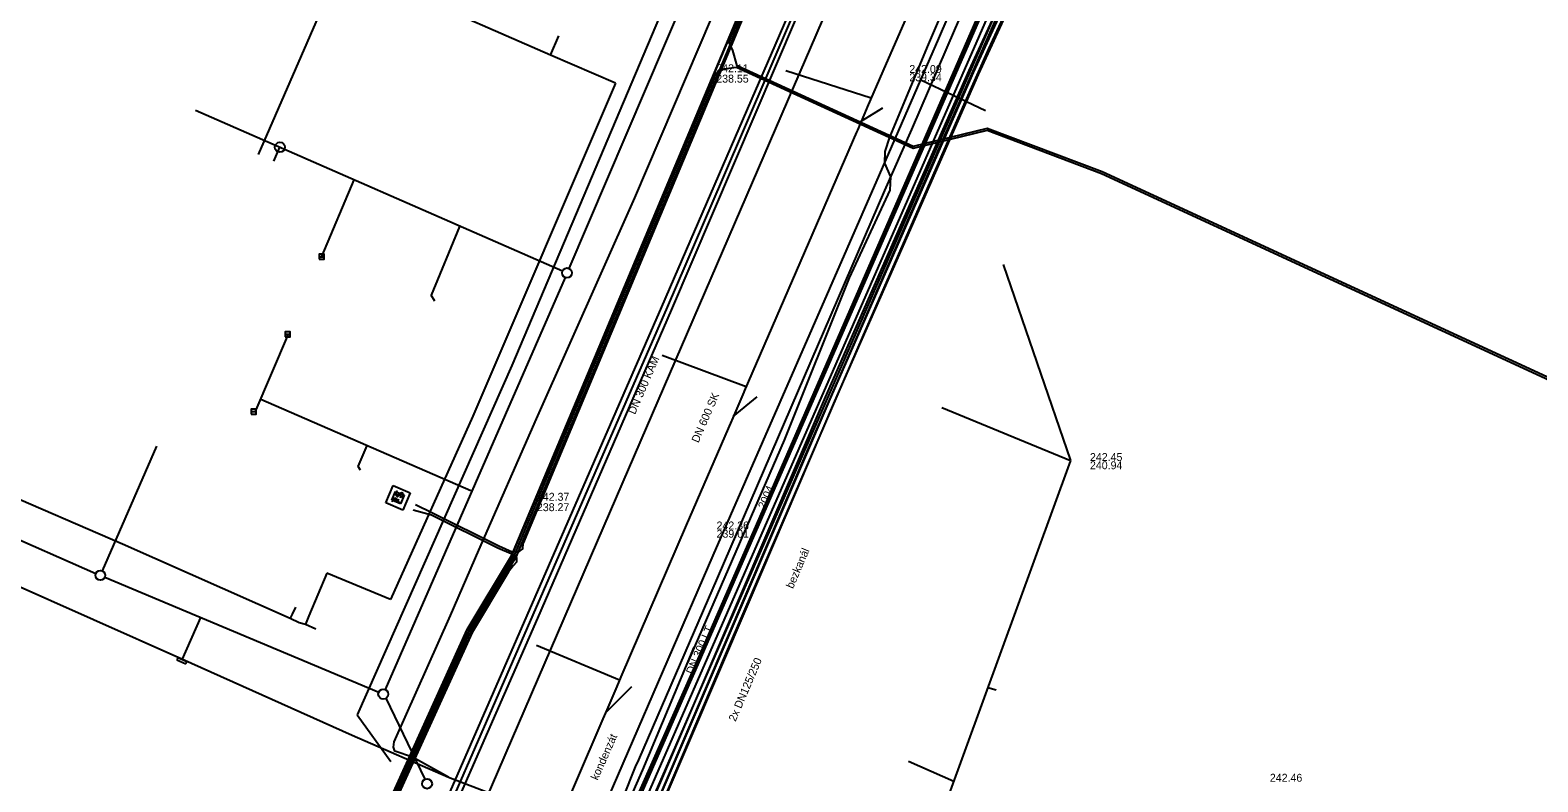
# Model space of a CAD drawing. Extents: x -596024 to -594475, y -1163820 to -1161957.
# Drawn here: x -594846.3 to -594694.2, y -1162488.2 to -1162412.3 of the extents above; entities that cross this region are included whole.
import ezdxf

# ---------------------------------------------------------------- set-up
doc = ezdxf.new("R2010")
doc.units = 0
for name, color, linetype in [('25', 7, 'Continuous'), ('Level 1', 7, 'Continuous'), ('Vrstva 1', 7, 'Continuous'), ('Vrstva 12', 7, 'Continuous'), ('Vrstva 13', 7, 'Continuous'), ('Vrstva 15', 7, 'Continuous'), ('Vrstva 19', 7, 'Continuous'), ('Vrstva 25', 7, 'Continuous'), ('Vrstva 26', 7, 'Continuous'), ('Vrstva 28', 7, 'Continuous'), ('Vrstva 29', 7, 'Continuous'), ('Vrstva 3', 7, 'Continuous'), ('Vrstva 30', 7, 'Continuous'), ('Vrstva 32', 7, 'Continuous'), ('Vrstva 37', 7, 'Continuous'), ('Vrstva 4', 7, 'Continuous'), ('Vrstva 42', 7, 'Continuous'), ('Vrstva 43', 7, 'Continuous'), ('Vrstva 44', 7, 'Continuous'), ('Vrstva 45', 7, 'Continuous'), ('Vrstva 5', 7, 'Continuous'), ('Vrstva 55', 7, 'Continuous'), ('Vrstva 58', 7, 'Continuous'), ('Vrstva 8', 7, 'Continuous')]:
    doc.layers.add(name, color=color, linetype=linetype)

# ---------------------------------------------------------------- blocks, each defined once
blk = doc.blocks.new('NN640')
at = {"layer": '25'}
for points in [[(-1.89, 1.889), (1.889, 1.889)], [(-1.89, -1.89), (-1.89, 1.889)], [(-1.26, 0.787), (-0.221, 0.787)], [(-0.725, 0.787), (-0.725, -0.788)], [(1.197, 0.661), (0.945, 0.787), (0.661, 0.787), (0.409, 0.661), (0.283, 0.472), (0.283, 0.409), (0.409, 0.22), (1.133, -0.158), (1.259, -0.316), (1.259, -0.473), (1.133, -0.662), (0.913, -0.788), (0.629, -0.788), (0.503, -0.725), (0.283, -0.599)], [(1.889, 1.889), (1.889, -1.89)], [(1.889, -1.89), (-1.89, -1.89)]]:
    blk.add_lwpolyline(points, dxfattribs=at)
blk = doc.blocks.new('VN640')
at = {"layer": '25'}
for points in [[(-1.89, 1.889), (1.889, 1.889)], [(-1.89, -1.89), (-1.89, 1.889)], [(-1.26, 0.787), (-0.221, 0.787)], [(-0.725, 0.787), (-0.725, -0.788)], [(1.197, 0.661), (0.945, 0.787), (0.661, 0.787), (0.409, 0.661), (0.283, 0.472), (0.283, 0.409), (0.409, 0.22), (1.133, -0.158), (1.259, -0.316), (1.259, -0.473), (1.133, -0.662), (0.913, -0.788), (0.629, -0.788), (0.503, -0.725), (0.283, -0.599)], [(1.889, 1.889), (1.889, -1.89)], [(1.889, -1.89), (-1.89, -1.89)]]:
    blk.add_lwpolyline(points, dxfattribs=at)

msp = doc.modelspace()

# ---------------------------------------------------------------- linework, layer by layer
at = {"layer": 'Level 1'}
for points in [[(-594761.47, -1162419.16), (-594770.08, -1162416.38)], [(-594762.46, -1162421.46), (-594760.28, -1162420.12)], [(-594774.09, -1162448.32), (-594782.57, -1162445.14)], [(-594775.38, -1162451.31), (-594772.98, -1162449.31)], [(-594786.86, -1162477.94), (-594795.25, -1162474.43)], [(-594788.28, -1162481.24), (-594785.63, -1162478.57)]]:
    msp.add_lwpolyline(points, dxfattribs=at)
at = {"layer": 'Vrstva 1'}
for p, q in [((-594780.378, -1162409.149), (-594791.964, -1162436.34)), ((-594829.662, -1162420.36), (-594792.618, -1162436.599)), ((-594821.742, -1162425.509), (-594821.13, -1162424.1)), ((-594816.889, -1162435.147), (-594813.638, -1162427.384)), ((-594803.001, -1162432.103), (-594805.869, -1162439.059)), ((-594748.145, -1162435.936), (-594741.341, -1162455.758)), ((-594792.36, -1162437.258), (-594810.501, -1162478.881)), ((-594805.512, -1162439.669), (-594805.869, -1162439.059)), ((-594823.634, -1162450.872), (-594820.277, -1162442.994)), ((-594883.352, -1162447.922), (-594839.708, -1162467.14)), ((-594823.069, -1162449.547), (-594801.849, -1162458.765)), ((-594754.328, -1162450.401), (-594741.341, -1162455.758)), ((-594833.572, -1162454.28), (-594839.051, -1162466.881)), ((-594813.224, -1162456.338), (-594812.309, -1162454.221)), ((-594812.997, -1162456.725), (-594813.224, -1162456.338)), ((-594741.341, -1162455.758), (-594753.757, -1162489.846)), ((-594838.789, -1162467.534), (-594811.159, -1162479.141)), ((-594830.987, -1162475.883), (-594829.124, -1162471.594)), ((-594748.86, -1162478.931), (-594749.678, -1162478.691)), ((-594810.43, -1162479.761), (-594806.497, -1162487.939)), ((-594757.685, -1162486.121), (-594753.11, -1162488.121))]:
    msp.add_line(p, q, dxfattribs=at)
for points in [[(-594741.32, -1162372.96), (-594748.671, -1162389.806), (-594748.675, -1162389.815), (-594749.855, -1162392.519), (-594749.859, -1162392.528), (-594760.28, -1162416.41)], [(-594760.28, -1162416.41), (-594761.86, -1162420.063), (-594761.931, -1162420.228), (-594762.857, -1162422.366), (-594762.945, -1162422.568), (-594774.265, -1162448.734), (-594774.313, -1162448.844), (-594775.536, -1162451.671), (-594775.568, -1162451.745), (-594780.13, -1162462.29)], [(-594780.13, -1162462.29), (-594786.71, -1162477.595), (-594787.125, -1162478.56), (-594788.14, -1162480.921), (-594788.531, -1162481.831), (-594799.79, -1162508.02)]]:
    msp.add_lwpolyline(points, dxfattribs=at)
at = {"layer": 'Vrstva 12'}
for points in [[(-594804.12, -1162487.74), (-594807.75, -1162485.7), (-594809.52, -1162485.09), (-594809.67, -1162484.71), (-594809.59, -1162484.16), (-594803.92, -1162471.4), (-594801.07, -1162464.79), (-594795.24, -1162451.53), (-594785.31, -1162429.22), (-594774.9, -1162404.75), (-594770.24, -1162393.33), (-594767.7, -1162388.12), (-594765.43, -1162382.84), (-594760.47, -1162371.68), (-594760.46, -1162371.19), (-594760.87, -1162370.83), (-594762.9, -1162370.09)], [(-594848.86, -1162467.84), (-594831.02, -1162475.76), (-594813.84, -1162483.49), (-594804.12, -1162487.74), (-594786, -1162494.7)]]:
    msp.add_lwpolyline(points, dxfattribs=at)
at = {"layer": 'Vrstva 13'}
for p, q in [((-594793.809, -1162414.802), (-594792.97, -1162412.86)), ((-594787.253, -1162417.635), (-594801.676, -1162451.268)), ((-594880.945, -1162445.114), (-594837.012, -1162464.158)), ((-594801.676, -1162451.268), (-594809.983, -1162469.792)), ((-594837.012, -1162464.158), (-594820.1, -1162471.66)), ((-594816.388, -1162467.11), (-594818.2, -1162471.44)), ((-594809.983, -1162469.792), (-594816.388, -1162467.11)), ((-594819.9, -1162471.25), (-594820.1, -1162471.66)), ((-594819.56, -1162470.57), (-594819.9, -1162471.25)), ((-594818.2, -1162471.44), (-594818.55, -1162472.29)), ((-594820.1, -1162471.66), (-594819.2, -1162472.09)), ((-594819.2, -1162472.09), (-594818.55, -1162472.29)), ((-594818.55, -1162472.29), (-594817.51, -1162472.75))]:
    msp.add_line(p, q, dxfattribs=at)
for points in [[(-594733.52, -1162367.83), (-594735.057, -1162371.321), (-594743.29, -1162389.95), (-594746.478, -1162397.227), (-594752.99, -1162412.07), (-594757.409, -1162422.319), (-594760.12, -1162428.49), (-594776.99, -1162467.64), (-594784.96, -1162485.969), (-594785.268, -1162486.683)], [(-594787.253, -1162417.635), (-594793.809, -1162414.802), (-594866.335, -1162383.119)], [(-594785.268, -1162486.683), (-594786.53, -1162489.8), (-594794.04, -1162507.21), (-594796.51, -1162512.9), (-594806.11, -1162535.02), (-594810.68, -1162545.72)]]:
    msp.add_lwpolyline(points, dxfattribs=at)
at = {"layer": 'Vrstva 19'}
for points in [[(-594787.99, -1162489.84), (-594777.41, -1162465.35), (-594760.61, -1162426.9), (-594756.44, -1162417.29), (-594754.65, -1162413.12), (-594750.04, -1162402.4), (-594746.6, -1162394.35)], [(-594756.44, -1162417.29), (-594749.94, -1162420.4)]]:
    msp.add_lwpolyline(points, dxfattribs=at)
at = {"layer": 'Vrstva 25'}
msp.add_lwpolyline([(-594804.073, -1162549.648), (-594801.496, -1162543.666), (-594804.973, -1162541.675), (-594804.091, -1162539.649), (-594801.036, -1162532.653), (-594797.98, -1162525.657), (-594790.568, -1162508.122), (-594789.184, -1162504.846), (-594783.157, -1162490.586), (-594774.382, -1162470.072), (-594765.608, -1162449.558), (-594758.368, -1162433.058), (-594751.128, -1162416.559), (-594745.642, -1162404.599), (-594742.855, -1162405.68), (-594742.209, -1162404.33)], dxfattribs=at)
at = {"layer": 'Vrstva 26'}
for points in [[(-594804.532, -1162549.45), (-594802.132, -1162543.878), (-594805.61, -1162541.886), (-594804.549, -1162539.449), (-594798.439, -1162525.46), (-594791.029, -1162507.927), (-594789.645, -1162504.651), (-594783.617, -1162490.39), (-594774.842, -1162469.875), (-594766.067, -1162449.359), (-594758.826, -1162432.858), (-594751.584, -1162416.354), (-594745.9, -1162403.963), (-594743.106, -1162405.046), (-594742.66, -1162404.114)], [(-594741.909, -1162404.861), (-594742.604, -1162406.314), (-594745.384, -1162405.235), (-594750.672, -1162416.764), (-594757.91, -1162433.259), (-594765.149, -1162449.757), (-594773.923, -1162470.269), (-594782.697, -1162490.782), (-594788.723, -1162505.04), (-594790.108, -1162508.316), (-594797.521, -1162525.854), (-594803.633, -1162539.849), (-594804.336, -1162541.464), (-594800.86, -1162543.453), (-594803.613, -1162549.846)]]:
    msp.add_lwpolyline(points, dxfattribs=at)
at = {"layer": 'Vrstva 29'}
msp.add_line((-594745.414, -1162401.019), (-594807.219, -1162542.651), dxfattribs=at)
msp.add_lwpolyline([(-594745.794, -1162400.435), (-594746.137, -1162400.672), (-594779.278, -1162476.829), (-594791.923, -1162505.409), (-594808.083, -1162542.507)], dxfattribs=at)
at = {"layer": 'Vrstva 3'}
for p, q in [((-594817.17, -1162435.17), (-594816.67, -1162435.17)), ((-594820.59, -1162442.99), (-594820.09, -1162442.99)), ((-594824.02, -1162450.8), (-594823.52, -1162450.8)), ((-594831.447, -1162475.684), (-594831.534, -1162475.885)), ((-594831.534, -1162475.885), (-594830.617, -1162476.284)), ((-594830.529, -1162476.082), (-594831.446, -1162475.683)), ((-594830.617, -1162476.284), (-594830.529, -1162476.082))]:
    msp.add_line(p, q, dxfattribs=at)
for points in [[(-594817.17, -1162435.42), (-594816.67, -1162435.42), (-594816.67, -1162434.92), (-594817.17, -1162434.92)], [(-594820.59, -1162443.24), (-594820.09, -1162443.24), (-594820.09, -1162442.74), (-594820.59, -1162442.74)], [(-594824.02, -1162451.05), (-594823.52, -1162451.05), (-594823.52, -1162450.55), (-594824.02, -1162450.55)]]:
    msp.add_lwpolyline(points, close=True, dxfattribs=at)
for centre in [(-594821.132, -1162424.1), (-594792.16, -1162436.8), (-594839.25, -1162467.34), (-594810.7, -1162479.34), (-594806.28, -1162488.39)]:
    msp.add_circle(centre, 0.5, dxfattribs=at)
at = {"layer": 'Vrstva 30'}
for p, q in [((-594807.769, -1162542.411), (-594745.964, -1162400.779)), ((-594744.864, -1162401.259), (-594806.669, -1162542.891))]:
    msp.add_line(p, q, dxfattribs=at)
for points in [[(-594808.175, -1162542.467), (-594792.014, -1162505.368), (-594779.37, -1162476.789), (-594746.217, -1162400.606), (-594745.914, -1162400.396)], [(-594745.674, -1162400.473), (-594746.056, -1162400.738), (-594779.186, -1162476.869), (-594791.831, -1162505.449), (-594807.991, -1162542.547)]]:
    msp.add_lwpolyline(points, dxfattribs=at)
at = {"layer": 'Vrstva 37'}
for points in [[(-594744.505, -1162401.469), (-594741.879, -1162402.828), (-594743.028, -1162405.172), (-594745.831, -1162404.128), (-594754.25, -1162423.38), (-594768.071, -1162455.056), (-594790.281, -1162507.104), (-594798.09, -1162525.628), (-594805.1, -1162541.755), (-594801.663, -1162543.728), (-594803.914, -1162548.965), (-594803.359, -1162549.755), (-594809.839, -1162564.676), (-594810.643, -1162564.616), (-594813.775, -1162571.94), (-594811.97, -1162572.675), (-594813.681, -1162576.811), (-594819.561, -1162574.32), (-594821.794, -1162579.401)], [(-594787.039, -1162500.928), (-594775.443, -1162473.716), (-594762.349, -1162443.328), (-594752.215, -1162420.084), (-594749.588, -1162414.183), (-594745.42, -1162405.114), (-594743.134, -1162405.997), (-594741.546, -1162402.686), (-594744.447, -1162401.191)]]:
    msp.add_lwpolyline(points, dxfattribs=at)
at = {"layer": 'Vrstva 42'}
for points in [[(-594744.505, -1162401.469), (-594741.879, -1162402.828), (-594743.028, -1162405.172), (-594745.831, -1162404.128), (-594754.25, -1162423.38), (-594768.071, -1162455.056), (-594790.281, -1162507.104), (-594798.09, -1162525.628), (-594805.1, -1162541.755), (-594801.663, -1162543.728), (-594803.914, -1162548.965), (-594803.359, -1162549.755), (-594809.839, -1162564.676), (-594810.643, -1162564.616), (-594813.775, -1162571.94), (-594811.97, -1162572.675), (-594813.681, -1162576.811), (-594819.561, -1162574.32), (-594821.794, -1162579.401)], [(-594787.039, -1162500.928), (-594775.443, -1162473.716), (-594762.349, -1162443.328), (-594752.215, -1162420.084), (-594749.588, -1162414.183), (-594745.42, -1162405.114), (-594743.134, -1162405.997), (-594741.546, -1162402.686), (-594744.447, -1162401.191)]]:
    msp.add_lwpolyline(points, dxfattribs=at)
at = {"layer": 'Vrstva 44'}
for points in [[(-594846.461, -1162316.236), (-594844.689, -1162316.927), (-594835.77, -1162320.62), (-594811.92, -1162330.37), (-594788.64, -1162340.58), (-594753.77, -1162355.15), (-594751.912, -1162356.36), (-594754.93, -1162363.482), (-594757.759, -1162370.465), (-594761.35, -1162378.34), (-594768.221, -1162393.744), (-594773.12, -1162404.7), (-594772.922, -1162406.166), (-594773.27, -1162407.87), (-594797.33, -1162465.5), (-594801.95, -1162473.111), (-594810.61, -1162492.224)], [(-594810.95, -1162492.06), (-594802.25, -1162472.8), (-594797.74, -1162465.31), (-594773.56, -1162407.71), (-594773.318, -1162406.052), (-594772.737, -1162404.848), (-594767.856, -1162393.907), (-594760.951, -1162378.461), (-594757.415, -1162370.613), (-594754.588, -1162363.595), (-594751.415, -1162356.213), (-594753.69, -1162354.674), (-594788.283, -1162340.454), (-594811.825, -1162329.975), (-594835.622, -1162320.228), (-594844.775, -1162316.442), (-594846.348, -1162315.912)], [(-594846.24, -1162315.78), (-594845.017, -1162316.148), (-594835.543, -1162320.044), (-594811.746, -1162329.791), (-594788.24, -1162340.3), (-594753.57, -1162354.44), (-594751.166, -1162356.14), (-594754.381, -1162363.667), (-594757.137, -1162370.597), (-594760.768, -1162378.541), (-594767.673, -1162393.988), (-594772.543, -1162404.904), (-594773.12, -1162406.17), (-594773.45, -1162407.76), (-594775.832, -1162413.46)], [(-594758.418, -1162372.373), (-594761.135, -1162378.381), (-594768.038, -1162393.825), (-594772.931, -1162404.792), (-594772.712, -1162406.115), (-594773.15, -1162407.94), (-594796.58, -1162464.1)], [(-594689.869, -1162452.168), (-594691.975, -1162447.907), (-594738.154, -1162426.599), (-594749.756, -1162422.201), (-594757.212, -1162424.022), (-594774.986, -1162415.879), (-594775.434, -1162414.322), (-594775.832, -1162413.46)], [(-594777.179, -1162416.684), (-594797.539, -1162465.411), (-594802.128, -1162473.019), (-594810.794, -1162492.146), (-594819.368, -1162513.138), (-594831.247, -1162539.093), (-594834.379, -1162544.242), (-594835.032, -1162546.482), (-594839.209, -1162558.165), (-594850.47, -1162584.967), (-594860.89, -1162608.96), (-594867.893, -1162624.68), (-594881.494, -1162657.146), (-594884.485, -1162664.933), (-594886.342, -1162671.155), (-594887.203, -1162675.151), (-594886, -1162675.57)], [(-594690.049, -1162452.256), (-594692.123, -1162448.059), (-594738.232, -1162426.783), (-594749.768, -1162422.411), (-594757.232, -1162424.232), (-594775.07, -1162416.061), (-594776.32, -1162416.23), (-594777.179, -1162416.684)], [(-594807.69, -1162460.72), (-594805.825, -1162461.22), (-594799.133, -1162464.55), (-594797.791, -1162465.151), (-594797.27, -1162465.53), (-594797.26, -1162466.02), (-594797.58, -1162466.39)], [(-594807.46, -1162460.18), (-594805.735, -1162461.04), (-594799.047, -1162464.37), (-594797.709, -1162464.969), (-594796.99, -1162464.94), (-594796.63, -1162464.67), (-594796.58, -1162464.1)], [(-594797.58, -1162466.39), (-594798.07, -1162466.998), (-594801.72, -1162473.13), (-594810.47, -1162492.35), (-594819.07, -1162513.47), (-594825.34, -1162527.09), (-594825.14, -1162528.01)]]:
    msp.add_lwpolyline(points, dxfattribs=at)
at = {"layer": 'Vrstva 5'}
for p, q in [((-594823.3, -1162424.826), (-594811.76, -1162398.41)), ((-594782.84, -1162410.93), (-594797.71, -1162446.16)), ((-594768.14, -1162415.29), (-594787.17, -1162459.37)), ((-594797.71, -1162446.16), (-594813.32, -1162481.43)), ((-594787.17, -1162459.37), (-594807.5, -1162506.48)), ((-594813.32, -1162481.43), (-594809.94, -1162486.15))]:
    msp.add_line(p, q, dxfattribs=at)
msp.add_lwpolyline([(-594748.54, -1162369.82), (-594760.194, -1162396.856), (-594768.14, -1162415.29)], dxfattribs=at)
at = {"layer": 'Vrstva 55'}
for p, q in [((-594740.54, -1162378.07), (-594755.7, -1162413.74)), ((-594755.7, -1162413.74), (-594759.63, -1162423.1)), ((-594759.63, -1162423.1), (-594760.08, -1162424.53)), ((-594760.08, -1162424.53), (-594760.11, -1162425.7)), ((-594760.11, -1162425.7), (-594759.51, -1162427.1)), ((-594759.51, -1162427.1), (-594759.58, -1162428.45)), ((-594759.58, -1162428.45), (-594763.69, -1162437.28)), ((-594763.69, -1162437.28), (-594770.25, -1162453.69)), ((-594770.25, -1162453.69), (-594780.01, -1162476.18)), ((-594779.347, -1162474.603), (-594784.55, -1162486.97)), ((-594784.55, -1162486.97), (-594792.52, -1162505.15))]:
    msp.add_line(p, q, dxfattribs=at)
for points in [[(-594704.41, -1162254.33), (-594704.3, -1162255.33), (-594702.93, -1162255.73), (-594704.35, -1162258.82), (-594707.28, -1162265.39), (-594714.51, -1162282.54), (-594716.73, -1162287.52), (-594718.4, -1162288.53), (-594721.68, -1162296.97), (-594721.88, -1162299.65), (-594728.1, -1162313.86), (-594741.09, -1162344.23), (-594742.55, -1162346.15), (-594748.77, -1162359.67), (-594748.92, -1162361.59), (-594758.77, -1162384.82), (-594763.82, -1162396.17), (-594769.74, -1162409.74), (-594769.89, -1162410.8), (-594782.62, -1162440.24), (-594796.22, -1162471.4), (-594809.91, -1162502.76)], [(-594704.41, -1162254.33), (-594703.94, -1162254.92), (-594702.27, -1162255.37), (-594706.67, -1162265.19), (-594713.87, -1162282.45), (-594716.36, -1162287.83), (-594718.03, -1162288.92), (-594721.24, -1162297.13), (-594721.41, -1162299.81), (-594727.62, -1162313.95), (-594740.7, -1162344.52), (-594742.24, -1162346.53), (-594748.26, -1162359.89), (-594748.43, -1162361.79), (-594758.27, -1162384.99), (-594763.4, -1162396.37), (-594769.2, -1162409.93), (-594769.43, -1162410.91), (-594776.51, -1162427.37), (-594782.06, -1162440.27), (-594795.59, -1162471.33), (-594809.31, -1162502.78)], [(-594743.785, -1162347.857), (-594741.954, -1162348.628), (-594744.16, -1162353.69), (-594746.43, -1162358.76), (-594753.26, -1162374.75), (-594754.43, -1162377.35), (-594757.63, -1162384.21), (-594762.92, -1162396.57), (-594768.73, -1162410.06), (-594769.02, -1162411.05), (-594781.65, -1162440.55), (-594795.14, -1162471.66), (-594808.83, -1162502.92)]]:
    msp.add_lwpolyline(points, dxfattribs=at)
at = {"layer": 'Vrstva 58'}
msp.add_lwpolyline([(-594865.66, -1162306.69), (-594835.543, -1162320.044), (-594806.721, -1162332.679), (-594788.436, -1162340.645), (-594758.524, -1162352.895), (-594753.77, -1162355.15), (-594752.16, -1162355.83), (-594754.93, -1162363.482), (-594757.137, -1162370.597), (-594761.57, -1162378.843), (-594768.475, -1162394.29), (-594773.12, -1162404.7), (-594773.12, -1162406.17), (-594773.56, -1162407.71), (-594797.74, -1162465.31), (-594801.72, -1162473.13), (-594810.47, -1162492.35)], dxfattribs=at)

# ---------------------------------------------------------------- block references
at = {"layer": 'Vrstva 43', "xscale": 0.5000000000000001, "yscale": 0.4999999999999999, "rotation": 67}
msp.add_blockref('NN640', (-594809.21, -1162459.505), dxfattribs=at)
at = {"layer": 'Vrstva 45', "xscale": 0.25000000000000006, "yscale": 0.24999999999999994, "rotation": 67}
msp.add_blockref('VN640', (-594809.21, -1162459.505), dxfattribs=at)

# ---------------------------------------------------------------- texts
at = {"layer": 'Vrstva 15'}
for s, p in [('2004', (-594772.19, -1162460.693)), ('DN 300 LT', (-594779.454, -1162477.41))]:
    msp.add_text(s, height=0.8, rotation=66.69229, dxfattribs=at).set_placement(p)
at = {"layer": 'Vrstva 28'}
for s, p in [('bezkanál', (-594769.357, -1162468.747)), ('2x DN125/250', (-594775.157, -1162482.17))]:
    msp.add_text(s, height=0.8, rotation=66.84204, dxfattribs=at).set_placement(p)
at = {"layer": 'Vrstva 32'}
msp.add_text('kondenzát', height=0.8, rotation=66.13344, dxfattribs=at).set_placement((-594789.065, -1162488.095))
at = {"layer": 'Vrstva 4'}
for s, p in [('242.09', (-594757.615, -1162416.606)), ('239.34', (-594757.615, -1162417.438)), ('242.45', (-594739.385, -1162455.796)), ('240.94', (-594739.385, -1162456.628)), ('242.36', (-594777.068, -1162462.708)), ('239.01', (-594777.068, -1162463.54)), ('242.46', (-594721.229, -1162488.185))]:
    msp.add_text(s, height=0.8, dxfattribs=at).set_placement(p)
msp.add_text('DN 600 SK', height=0.8, rotation=66.57769, dxfattribs=at).set_placement((-594778.9, -1162454.018))
at = {"layer": 'Vrstva 8'}
for s, p in [('242.11', (-594777.096, -1162416.529)), ('238.55', (-594777.096, -1162417.579)), ('242.37', (-594795.195, -1162459.809)), ('238.27', (-594795.195, -1162460.859))]:
    msp.add_text(s, height=0.8, dxfattribs=at).set_placement(p)
msp.add_text('DN 300 KAM', height=0.8, rotation=66.63499, dxfattribs=at).set_placement((-594785.292, -1162451.151))

doc.saveas('drawing.dxf')
